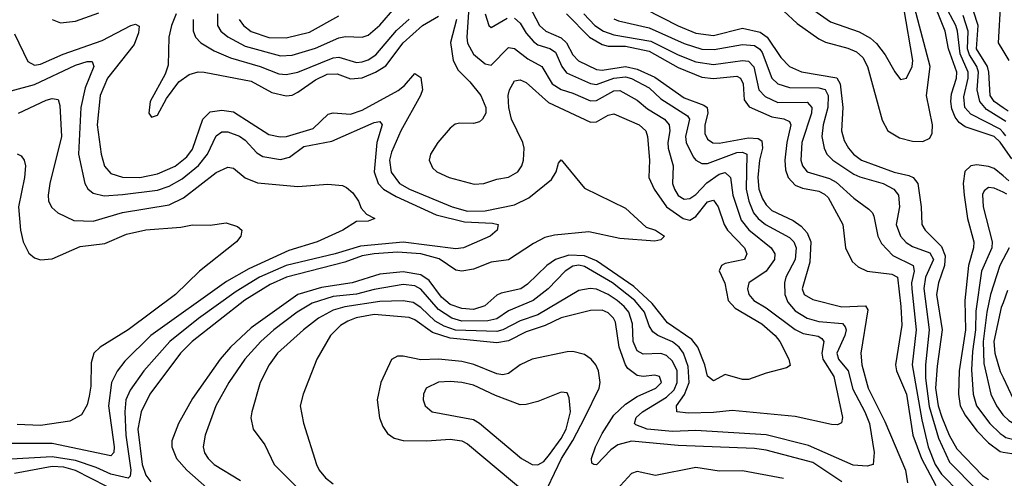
# Model space of a CAD drawing. Header units: inches. Extents: x 884549 to 1028252, y 526810 to 653624.
# Tile 891 of 1056: x 986639 to 990004, y 634902 to 636470. Entities that reach past the tile are written whole.
import ezdxf

# ---------------------------------------------------------------- set-up
doc = ezdxf.new("R2010")
doc.units = ezdxf.units.IN
doc.header["$MEASUREMENT"] = 0
doc.layers.add('A9683', color=7, linetype='Continuous')
doc.layers.add('A9693', color=7, linetype='Continuous')

msp = doc.modelspace()

# ---------------------------------------------------------------- linework, layer by layer
at = {"layer": 'A9683', "color": 5}
for points, elevation in [([(989277.3, 636557.3), (989410, 636462.5), (989508.2, 636428.2), (989546.5, 636406.5), (989567.8, 636387.8), (989597.3, 636350), (989630, 636291.5), (989650, 636265.7), (989670, 636270.3), (989689.9, 636310), (989691.7, 636330), (989661.1, 636510)], 3040), ([(990000, 636036.7), (989990, 636050.9), (989970, 636070.3), (989870, 636103.4), (989850, 636118.1), (989836.3, 636136.3), (989825, 636165), (989821.3, 636190), (989824.3, 636215.7), (989841.2, 636270), (989842, 636290), (989813.4, 636370), (989802.7, 636430), (989753.6, 636553.6)], 2980), ([(988175.8, 636530), (988167.5, 636410), (988169.8, 636389.8), (988190, 636351.9), (988230, 636318.5), (988250, 636314), (988310, 636375.1), (988330, 636371.2), (988376.2, 636336.2), (988423.3, 636310), (988459, 636250), (988490, 636230.6), (988530, 636218.6), (988590, 636192.5), (988610, 636193.8), (988670, 636226.4), (988690, 636227.8), (988750, 636194.5), (988785.3, 636165.3), (988842.6, 636130), (988859.3, 636110), (988861.3, 636090), (988854.2, 636050), (988855.5, 636030), (988872.8, 635970), (988870.6, 635910), (988876.8, 635890), (988890, 635869.1), (988910, 635856), (988930, 635858.8), (988950, 635872.4), (988987.5, 635912.5), (989030, 635941.6), (989050, 635947.5), (989068.4, 635930), (989076.4, 635870), (989104.8, 635784.8), (989131.5, 635751.5), (989207.7, 635690), (989220.5, 635670), (989219, 635650), (989190, 635610.4), (989131.5, 635570), (989126.1, 635550), (989131.2, 635530), (989148.4, 635510), (989190, 635484.8), (989290, 635410.8), (989317.2, 635397.2), (989368.1, 635388.1), (989380.6, 635380.6), (989387.9, 635370), (989380.2, 635330), (989384.2, 635310), (989421.6, 635250), (989451, 635110), (989447.7, 635092.3), (989434.4, 635085.6), (989413.6, 635086.4), (989290, 635113.8), (989074.1, 635134.1), (989010, 635126.9), (988924.6, 635124.6), (988885.3, 635130), (988884.4, 635150), (988910.8, 635189.2), (988927, 635230), (988924, 635284), (988907.4, 635330), (988892.9, 635350), (988870, 635368.3), (988819.9, 635390), (988802.6, 635402.6), (988790, 635423.7), (988774.3, 635470), (988741.9, 635510), (988665.7, 635570), (988570, 635626.6), (988550, 635630.8), (988530, 635626.8), (988503.9, 635610), (988445, 635550), (988393.9, 635510), (988310, 635475.2), (988270, 635447.5), (988239.5, 635440.5), (988150, 635439.6), (988116.1, 635450), (988070, 635479.3), (988010, 635548.4), (987990, 635559.8), (987950, 635564.9), (987850, 635547.9), (987790, 635531.2), (987710, 635523.6), (987639, 635501), (987587.7, 635470), (987507.9, 635410), (987462.7, 635370), (987408.2, 635310), (987353.5, 635230), (987309, 635150), (987272.9, 635050), (987265.5, 635010), (987270.4, 634989.6), (987283, 634970), (987304, 634950), (987394.2, 634894.3)], 2840), ([(988379, 636519), (988415.5, 636450), (988437.6, 636430), (988490, 636407.9), (988508.2, 636390), (988529.7, 636349.7), (988549.3, 636329.3), (988610, 636299.6), (988630, 636297.2), (988710, 636309.5), (988750, 636300), (988810, 636272.7), (988910, 636202.1), (988977.6, 636177.6), (988988.6, 636170), (988990.7, 636150.7), (988981, 636110), (988980.9, 636080.9), (988990, 636061.1), (989008.6, 636048.6), (989030, 636047.6), (989130, 636065.4), (989163.1, 636063.1), (989175.4, 636055.4), (989177.4, 636030), (989167.4, 635990), (989161.5, 635930), (989165.5, 635890), (989177.5, 635857.5), (989190, 635836.8), (989210, 635818), (989282.8, 635782.8), (989310, 635763.9), (989330, 635741.2), (989342.9, 635710), (989339.1, 635640.9), (989313.6, 635550), (989320.3, 635530), (989350, 635513.5), (989448.7, 635488.7), (989530, 635491.9), (989538.4, 635478.4), (989514.1, 635330), (989517.4, 635290), (989538.6, 635210), (989596.4, 635096.4), (989666.7, 634930), (989673.2, 634886.8)], 2880), ([(988717.9, 636537.9), (988890, 636448.2), (988950, 636423.2), (989010, 636415.9), (989110, 636440.6), (989170, 636427.1), (989194.2, 636410), (989240.3, 636340.3), (989270, 636309.3), (989311.5, 636291.5), (989431.5, 636271.5), (989443.1, 636250), (989452.3, 636170), (989447.3, 636090), (989456.5, 636056.5), (989471.6, 636030), (989488.8, 636010), (989515.8, 635990), (989628.4, 635948.4), (989677.5, 635937.5), (989692.7, 635930), (989708.5, 635910), (989720.7, 635830), (989722.9, 635770), (989733.7, 635750), (989790, 635694.2), (989802.2, 635662.2), (989799.9, 635630), (989779.1, 635570), (989772.5, 635530), (989791.6, 635410), (989774.3, 635285.7), (989769.2, 635210), (989778.6, 635150), (989790.9, 635110.9), (989815.3, 635050), (989842.5, 635002.5), (989930, 634911.7), (989950, 634898.3)], 2980), ([(989250, 636499.9), (989296.3, 636456.3), (989370, 636404.1), (989392.8, 636392.8), (989470, 636372.7), (989499.6, 636359.6), (989520.3, 636340.3), (989537.2, 636310), (989586.5, 636126.5), (989606.7, 636090), (989646, 636066), (989690, 636054.1), (989726.3, 636053.7), (989750, 636064.8), (989758.1, 636081.9), (989758.5, 636110), (989738.2, 636210), (989750.7, 636310), (989692.3, 636530)], 3020), ([(990000, 636083.7), (989990, 636095), (989890, 636146.2), (989869.1, 636169.1), (989865.5, 636205.5), (989880.8, 636270), (989881.1, 636290), (989853.2, 636353.2), (989844.6, 636430), (989838.3, 636450), (989800.8, 636520.8)], 2960), ([(990000, 636364.7), (989985, 636390), (989992.6, 636530)], 2880), ([(986750.1, 636470), (986778.6, 636458.6), (986830, 636464.3), (986910, 636492.8)], 2820), ([(987173.3, 636490), (987157.3, 636450), (987148.9, 636410), (987146.2, 636313.8), (987136.6, 636283.4), (987085, 636190), (987080.4, 636150), (987090, 636136.3), (987110, 636143.8), (987140.2, 636199.8), (987183.3, 636256.7), (987217.8, 636282.2), (987248.9, 636291.1), (987270, 636290.6), (987430, 636259.8), (987500.6, 636220.6), (987550, 636209.7), (987570, 636212), (987590, 636221.5), (987650, 636264.5), (987690, 636283.1), (987724.4, 636284.4), (987770, 636267.2), (987810, 636271.1), (987855.1, 636290), (987890, 636312.3), (987950.2, 636390), (988015.6, 636450), (988070, 636482)], 2820), ([(987315, 636490), (987315.1, 636450), (987326.8, 636430), (987350, 636410.9), (987410, 636378.6), (987530, 636346.2), (987570, 636347.9), (987650, 636371.9), (987730, 636408), (987752.5, 636412.5), (987810, 636410.1), (987830, 636417.2), (987870, 636451), (987920.8, 636510)], 2860), ([(988229.7, 636490), (988242.4, 636450), (988250, 636443.2), (988304.7, 636475.3)], 2860), ([(988508.3, 636490), (988586.1, 636410), (988630, 636384.5), (988650, 636379.7), (988710, 636379), (988790, 636361.6), (988890, 636306.8), (988970, 636272.9), (989010, 636268.6), (989090, 636276.6), (989102.7, 636270), (989111.6, 636250), (989115.4, 636195.4), (989131.8, 636171.8), (989210, 636137.2), (989251.3, 636131.3), (989270, 636121.6), (989274.6, 636110), (989261.3, 636050), (989254.2, 635990), (989256.3, 635956.3), (989265.4, 635930), (989290, 635904.5), (989314, 635894), (989370, 635883.2), (989390, 635873.6), (989401.7, 635861.7), (989452, 635770), (989461.9, 635690), (989483.8, 635643.8), (989504.6, 635624.6), (989535.6, 635610), (989619.6, 635599.6), (989639, 635590), (989651.2, 635490), (989653.8, 635426.2), (989632.1, 635290), (989636, 635270), (989670.3, 635190.3), (989691.8, 635050), (989721.6, 634970), (989770, 634878.2)], 2920), ([(988566.6, 636490), (988605, 636450), (988634.1, 636430), (988670, 636418.2), (988795.7, 636395.7), (988890, 636349.6), (988950, 636326.1), (989010, 636316.9), (989110, 636330.3), (989130, 636327.4), (989148.7, 636308.7), (989165.6, 636230), (989186.6, 636206.6), (989230, 636187), (989330, 636187.4), (989346, 636170), (989345.8, 636150), (989312.1, 636050), (989308.8, 635990), (989314, 635970), (989330, 635949.7), (989407.3, 635927.3), (989430, 635914.4), (989490, 635859.3), (989541.7, 635821.7), (989553.5, 635810), (989558, 635798), (989571.8, 635730), (989584.3, 635704.3), (989623.7, 635663.7), (989693.1, 635630), (989695.7, 635610), (989687.5, 635570), (989688.3, 635550), (989702.7, 635410), (989689, 635290), (989722.2, 635102.2), (989744.4, 635010), (989768.5, 634950), (989790, 634916.1), (989852.8, 634852.8)], 2940), ([(990000, 636168.6), (989969.5, 636189.5), (989956.4, 636210), (989951.6, 636290), (989946.3, 636310), (989909.7, 636370), (989914.4, 636450), (989899.2, 636499.2)], 2920), ([(986621.4, 636421.4), (986666.4, 636326.4), (986690, 636314), (986710, 636318.1), (986787.8, 636352.2), (986921.2, 636398.8), (987018.8, 636450), (987034.3, 636454.3), (987047, 636447), (987045.1, 636425.1), (987030, 636384.3), (986939.5, 636270), (986913.5, 636210), (986904.3, 636110), (986917, 636010), (986928.7, 635968.7), (986950, 635944.2), (986990, 635931), (987050.1, 635930.1), (987110, 635942.9), (987170.5, 635969.5), (987210, 636000.4), (987230, 636026.6), (987265, 636130), (987290, 636154.7), (987330, 636161), (987370, 636154.5), (987490, 636077.6), (987529.1, 636069.1), (987550.5, 636070.5), (987641.9, 636098.1), (987693.6, 636146.4), (987710, 636150.8), (987770, 636146.3), (987810, 636160.4), (987932.1, 636227.9), (987954.7, 636245.3), (987990, 636286.3), (988010, 636272), (988015.8, 636230), (988009, 636210), (987941.2, 636090), (987910, 636017.4), (987903.3, 635990), (987908.1, 635948.1), (987937.5, 635910), (987971.8, 635890), (988116.8, 635830), (988170, 635815.1), (988230, 635816.9), (988330, 635836.4), (988379.5, 635860.5), (988456.7, 635923.2), (988472.2, 635950), (988480.6, 635979.4), (988490, 635991.1), (988570, 635893.4), (988710, 635825.3), (988780.2, 635760.2), (988811.8, 635750), (988843.1, 635730), (988830, 635717.7), (988810, 635713.3), (988690, 635721.6), (988584.4, 635744.4), (988466.4, 635733.6), (988434.4, 635725.6), (988394.8, 635705.2), (988310, 635648.5), (988250, 635641.3), (988190, 635617.6), (988150, 635610.6), (988130, 635613.3), (988072.3, 635652.3), (988010, 635669.5), (987930, 635675), (987850, 635669.2), (987810, 635662.7), (987750, 635641.3), (987550.6, 635589.4), (987495.6, 635564.4), (987408.6, 635511.4), (987228.9, 635370), (987188.4, 635330), (987083.4, 635190), (987053.7, 635130), (987043.3, 635070), (987057.7, 634950), (987070, 634912.9), (987087.4, 634890)], 2780), ([(988131.5, 636470), (988111.3, 636391.3), (988120.2, 636330), (988137.2, 636297.2), (988177.3, 636257.3), (988215.3, 636210), (988232.4, 636170), (988231.8, 636150), (988220.8, 636130), (988210, 636120.7), (988190, 636115.4), (988143.5, 636116.5), (988127.8, 636112.2), (988110, 636099), (988068.3, 636050), (988043.4, 636010), (988038.9, 635990), (988050, 635963.9), (988065, 635950), (988106.4, 635930), (988192, 635908), (988225.1, 635910), (988270, 635925.1), (988310, 635931.7), (988341.9, 635950), (988354.9, 635970), (988361.2, 635990), (988363.4, 636030), (988358.7, 636050), (988320.3, 636130), (988311.1, 636170), (988308.5, 636210), (988313.5, 636230), (988330, 636260.5), (988350, 636263.6), (988370, 636254.5), (988446.5, 636186.5), (988590, 636118.9), (988610, 636120.1), (988650, 636143.8), (988670, 636147.9), (988756.8, 636110), (988779.6, 636090), (988784.3, 636070), (988791.6, 635990), (988789.4, 635930), (988807.5, 635890), (988850, 635830.5), (988906.6, 635790), (988930, 635784.9), (988950, 635797.2), (988990, 635847.2), (989010, 635852.3), (989026.3, 635830), (989046.5, 635770), (989058.6, 635750), (989116.6, 635690), (989124.3, 635670), (989115.8, 635650), (989050, 635636.9), (989037.4, 635630), (989030, 635611.6), (989049.4, 635569.4), (989060.3, 635510), (989084.2, 635484.2), (989175.5, 635430), (989220.6, 635390), (989237.6, 635370), (989267.6, 635310), (989272.2, 635287.8), (989259.9, 635280.1), (989190, 635261.6), (989130, 635239.5), (989110, 635240.5), (989050, 635256.5), (989010, 635235.1), (988990, 635251.6), (988981, 635290), (988957.3, 635350), (988936.2, 635376.2), (988853.6, 635433.6), (988800.2, 635500.2), (988737.5, 635557.5), (988610, 635645.4), (988570, 635662.1), (988515.5, 635664.5), (988470.1, 635650), (988440.7, 635630), (988374.4, 635565.6), (988351.9, 635550), (988284.7, 635535.3), (988270, 635528.4), (988228.4, 635491.6), (988190, 635479.3), (988150, 635482.3), (988110, 635496.8), (988081.1, 635521.1), (988038.8, 635578.8), (988010, 635597.7), (987950, 635607.4), (987870, 635600), (987775.4, 635570), (987670, 635554.6), (987589.2, 635530), (987430, 635416.2), (987359.9, 635350), (987324.4, 635310), (987230, 635175.4), (987182.1, 635090), (987158.7, 635030), (987158.7, 635010), (987175.3, 634970), (987210.1, 634930), (987278.7, 634870)], 2820), ([(987231.5, 636470), (987231.5, 636431.5), (987239.8, 636410), (987257.6, 636390), (987303.3, 636363.3), (987359, 636339), (987460.6, 636310), (987524.9, 636284.8), (987550, 636282.1), (987590, 636290.4), (987710, 636338.9), (987730, 636341.9), (987790, 636323.6), (987810, 636325.4), (987830, 636332.4), (987856.7, 636350), (987927.2, 636432.8), (987970, 636471.1)], 2840), ([(987389.3, 636470), (987403.4, 636450), (987430, 636429.1), (987490, 636409.2), (987550, 636407.2), (987630, 636427.4), (987730, 636483.2)], 2880), ([(988330, 636474.8), (988350, 636457.3), (988370, 636423.9), (988394.9, 636394.9), (988410, 636383.9), (988450.9, 636370.9), (988470, 636359.2), (988491.4, 636310), (988507.9, 636287.9), (988590, 636251.8), (988610, 636248.5), (988670, 636269.7), (988710, 636274.2), (988730, 636268.8), (988790, 636237.1), (988830, 636198.8), (988921, 636141), (988928.2, 636130), (988915.1, 636070), (988917.2, 636050), (988941.2, 636001.2), (988950.1, 635990.1), (988970, 635977.6), (988990, 635977.8), (989090, 636015.6), (989110, 636017.3), (989124, 636010), (989121.9, 635890), (989131.2, 635850), (989147.4, 635810), (989162.8, 635790), (989188.3, 635770), (989270, 635725.6), (989284.4, 635710), (989292.6, 635690), (989290, 635650), (989257.5, 635590), (989252.9, 635570), (989254.6, 635530), (989263.9, 635503.9), (989290, 635474.7), (989330.2, 635450), (989370, 635437.9), (989451.2, 635431.2), (989460.4, 635420.4), (989463.7, 635410), (989458.7, 635390), (989431.4, 635330), (989437.7, 635310), (989470.8, 635270), (989486.4, 635206.4), (989527.9, 635130), (989543.6, 635090), (989559.7, 634990), (989556.2, 634950), (989535.8, 634944.2), (989487.3, 634947.3), (989334.9, 635014.9), (989190, 635050.5), (988950, 635065.6), (988870, 635062.6), (988783.6, 635070), (988745.4, 635085.4), (988740.3, 635090), (988746.5, 635110), (988767.2, 635130), (988850, 635179.7), (988875.4, 635204.6), (988886.7, 635230), (988885.6, 635270), (988870, 635302.6), (988850, 635321.5), (988830, 635328.4), (988770, 635326.2), (988750, 635338.5), (988736.1, 635370), (988733.3, 635430), (988721, 635470), (988705.3, 635490), (988680.9, 635510), (988650, 635530.5), (988610, 635548.3), (988588.7, 635551.3), (988550, 635544.7), (988410, 635461), (988350, 635440.2), (988290.6, 635409.4), (988270, 635404.1), (988128.7, 635408.7), (988090, 635422.1), (988058.8, 635438.8), (988010, 635485.9), (987983.6, 635503.6), (987950, 635509.1), (987870, 635506.7), (987750, 635488.6), (987710, 635477.4), (987660.6, 635450), (987609.1, 635410), (987520.1, 635330), (987491.9, 635290), (987461.4, 635230), (987432.4, 635130), (987429.4, 635109.4), (987436.5, 635070), (987476.9, 635016.9), (987508.6, 634950), (987627.9, 634830)], 2860), ([(988670, 636472.2), (988685.5, 636465.5), (988790, 636441.3), (988910, 636388.1), (988970, 636369.1), (989012.7, 636367.3), (989110, 636384.3), (989150, 636380.9), (989168.8, 636368.8), (989177.1, 636357.1), (989209.7, 636270), (989230, 636250.1), (989270, 636238.2), (989370, 636237.3), (989391.6, 636231.6), (989402.5, 636210), (989401.5, 636170), (989385.2, 636110), (989380.3, 636070), (989388.1, 636030), (989398.1, 636010), (989418.7, 635990), (989490, 635942.2), (989510, 635932.4), (989590, 635909.3), (989626.4, 635890), (989642.6, 635870), (989646.2, 635830), (989634.8, 635770), (989649.3, 635730), (989668.4, 635708.4), (989690, 635694), (989750, 635673.1), (989761.9, 635650), (989734.9, 635590), (989729.1, 635550.9), (989748, 635410), (989735.5, 635290), (989735.2, 635244.8), (989747.7, 635147.7), (989779.8, 635039.8), (989817.5, 634957.5), (989910, 634862.8)], 2960), ([(990000, 636127.8), (989942.9, 636162.9), (989920.8, 636190), (989912, 636230), (989916, 636290), (989910.1, 636310), (989885.3, 636350), (989879, 636370), (989881.3, 636430), (989863.6, 636483.6)], 2940), ([(986610, 636226.4), (986690, 636247.7), (986830, 636314.7), (986870, 636327.3), (986887.2, 636327.2), (986892.9, 636310), (986862.9, 636237.2), (986847.5, 636170), (986839.7, 636010), (986861.9, 635910), (986871.7, 635891.7), (986890, 635877.2), (986928.2, 635868.2), (986990, 635872.1), (987110, 635887.5), (987150, 635901.2), (987194.3, 635925.7), (987250, 635970.8), (987280.7, 636010), (987310, 636072.2), (987330, 636086.1), (987350, 636086.3), (987390, 636071.8), (987410, 636057.5), (987450, 636014.3), (987470, 636002.4), (987530, 635991.7), (987560.7, 635999.3), (987610, 636036.4), (987705.4, 636054.6), (987850, 636118), (987870, 636121.8), (987877.9, 636110), (987860.1, 636050), (987850.6, 635950), (987864.2, 635910), (987882.9, 635890), (987925.3, 635865.3), (988062.2, 635802.2), (988159.2, 635779.2), (988254.7, 635774.7), (988274, 635770), (988271.5, 635750), (988247.3, 635730), (988155.5, 635690), (988130, 635686.6), (987950, 635709.6), (987803.8, 635696.2), (987717.6, 635670), (987550, 635629.8), (987458.4, 635590), (987379.1, 635541), (987250, 635448.1), (987152, 635370), (987063.6, 635270), (987016.5, 635203.5), (987002.1, 635170), (986998.3, 635130), (987001.4, 635050), (987019.4, 634930), (987016.6, 634910), (987010, 634903.2), (986950, 634916.3), (986899.8, 634939.8), (986830, 634963.4), (986750, 634975.2), (986610, 634967.6)], 2760), ([(986634.7, 636150), (986730, 636195.1), (986750, 636200.7), (986770, 636196.5), (986776.3, 636176.3), (986781.8, 636070), (986741.6, 635910), (986736.1, 635870), (986738, 635850), (986748.3, 635828.3), (986768.9, 635810), (986823.6, 635783.6), (986890, 635781), (986990, 635810.7), (987150, 635837.3), (987199.2, 635860.8), (987310, 635947.5), (987350, 635965.5), (987370, 635962.7), (987410, 635929.4), (987451.9, 635911.9), (987590, 635899.4), (987691.9, 635908.1), (987742.5, 635902.5), (987756.4, 635896.4), (987777.6, 635877.6), (987796.6, 635850), (987806, 635826), (987824.6, 635804.6), (987852.4, 635790), (987830, 635781.6), (987790, 635779.7), (987743.1, 635750), (987655.3, 635710), (987559.1, 635680.9), (987422.3, 635617.7), (987345.5, 635574.5), (987086.8, 635390), (986997.9, 635302.1), (986972, 635268), (986953.3, 635230), (986942.7, 635150), (986961.9, 635010), (986960.8, 634990), (986950, 634979.2), (986750, 635020.8), (986590, 635021.3)], 2740), ([(986630, 636011), (986644, 636004), (986654.8, 635990), (986658.4, 635970), (986655, 635930), (986635.3, 635830), (986642.2, 635750), (986650.9, 635710.9), (986670, 635671.4), (986690, 635655.6), (986710, 635648.8), (986750, 635652.5), (986845.8, 635694.2), (986930, 635704.8), (987003.9, 635736.1), (987070, 635751.7), (987190, 635761), (987230, 635768.3), (987290, 635766.9), (987344.4, 635775.6), (987383.2, 635763.2), (987398, 635750), (987395, 635730), (987379.8, 635710), (987253.8, 635610), (987171, 635530), (987010, 635409.9), (986913.7, 635350), (986892.2, 635330), (986883.4, 635296.6), (986882.4, 635217.6), (986876.9, 635183.1), (986870, 635153.6), (986850, 635119.7), (986810, 635097.2), (986710, 635082.9), (986630, 635085.9)], 2720), ([(990000, 635935.6), (989970, 635960.9), (989950, 635967.5), (989910, 635973.3), (989890, 635970.4), (989869.7, 635950.3), (989863.4, 635910), (989866.6, 635870), (989878.8, 635790), (989900.7, 635710), (989899.5, 635690), (989882.3, 635630), (989868.9, 635510), (989871.9, 635410), (989849.6, 635269.6), (989847.3, 635190), (989853.7, 635150), (989870, 635117.9), (989910, 635064.5), (989950, 635023.1), (989990, 634994.1), (990000, 634992.2)], 3020), ([(990000, 635879.7), (989970, 635893.9), (989950, 635896.7), (989935.6, 635884.4), (989930, 635872), (989931.9, 635830), (989962.6, 635710), (989961.4, 635690), (989926.2, 635610), (989907, 635473), (989905.7, 635410), (989895.2, 635335.2), (989892.6, 635272.6), (989897.7, 635190), (989909.1, 635150), (989954.4, 635090), (989990, 635055.1), (990000, 635048.4)], 3040), ([(990000, 635651.2), (989988.5, 635630), (989956.9, 635530), (989944.5, 635470), (989932.1, 635370), (989934.5, 635294.5), (989957.9, 635190), (989977.4, 635150), (989999.2, 635119.2), (990000, 635118.5)], 3060), ([(989449, 634890), (989350, 634956.5), (989190, 634998.6), (989150, 635004.2), (988890, 635014.6), (988730, 635029.6), (988683.7, 635016.4), (988660, 635000), (988610, 634947.9), (988600.9, 634950), (988594.6, 634954.6), (988593.9, 634970), (988607.5, 635010), (988630, 635055.1), (988670, 635118), (988710, 635155.7), (988750, 635181.9), (988813, 635210), (988832.5, 635230), (988826.3, 635250), (988810, 635255), (988770, 635250.3), (988750, 635253.7), (988718, 635278), (988709.2, 635290), (988688.1, 635350), (988675.5, 635435.5), (988668.4, 635450), (988650, 635467.6), (988630, 635476.6), (988590, 635476.3), (988490, 635450.9), (988435.1, 635424.9), (988370, 635403.4), (988310, 635372.3), (988270, 635364.9), (988110, 635381.1), (988050, 635400.2), (987990, 635443.5), (987970, 635452.3), (987850, 635461.9), (987789.1, 635450.9), (987760.1, 635439.9), (987735.1, 635424.9), (987701.4, 635390), (987654.8, 635310), (987607.6, 635190), (987597.8, 635150), (987609, 635091), (987653.6, 634950), (987662.8, 634930), (987683.7, 634903.7), (987710, 634883.9)], 2880), ([(990000, 635502.2), (989994, 635486), (989968.1, 635370), (989972, 635330), (989990, 635267.8), (990000, 635246.7)], 3080), ([(988442.7, 634870), (988490.6, 634970), (988530, 635031.8), (988570.8, 635110), (988619.9, 635210), (988623.5, 635230), (988617.4, 635270), (988608.3, 635290), (988592, 635310), (988570, 635325.5), (988530, 635335.4), (988510, 635334.8), (988390, 635309.2), (988350.1, 635290), (988310, 635260.6), (988290, 635256), (988270, 635259.9), (988191.6, 635291.6), (988150, 635301.8), (988070, 635309.4), (988010, 635306.7), (987950, 635319.5), (987930, 635319.4), (987910, 635308), (987872.9, 635230), (987861.1, 635170), (987868.6, 635108.6), (987879.6, 635079.6), (987895.7, 635055.7), (987919.3, 635039.3), (987950, 635031.7), (988030.1, 635030.1), (988110, 635035.7), (988150, 635030.5), (988170, 635020.1), (988372.8, 634850)], 2920), ([(986990, 634846.5), (986830, 634929.1), (986790, 634940.1), (986750, 634942.6), (986621, 634919)], 2780), ([(989250, 634901.5), (989110, 634928.1), (989030, 634926.3), (988950, 634938.7), (988811.7, 634911.7), (988750, 634926.1), (988730, 634919.3), (988667.2, 634850)], 2920)]:
    msp.add_lwpolyline(points, dxfattribs=dict(at, elevation=elevation))
at = {"layer": 'A9683', "color": 5, "elevation": 2940}
msp.add_lwpolyline([(988110, 635233.7), (988070, 635230.5), (988028, 635210), (988018.6, 635190), (988017.6, 635170), (988024.4, 635150), (988048.7, 635130), (988190, 635103.4), (988210.8, 635090.8), (988354.4, 634970), (988390, 634949.2), (988410, 634947.8), (988430, 634960.1), (988450, 634983.9), (988490, 635038.4), (988507.3, 635070), (988521.3, 635130), (988516.9, 635176.9), (988510, 635194), (988490, 635196.9), (988410, 635164.5), (988370, 635154.2), (988350, 635153.8), (988264.9, 635184.9), (988190, 635220.1), (988150, 635229.3)], close=True, dxfattribs=at)
at = {"layer": 'A9693', "color": 5}
for points, elevation in [([(990020.6, 636330), (990000, 636364.7)], 2880), ([(990017, 636157), (990000, 636168.6)], 2920), ([(990010, 636121.6), (990000, 636127.8)], 2940), ([(990010, 636072.3), (990000, 636083.7)], 2960), ([(990030, 635994.2), (990000, 636036.7)], 2980), ([(990019.3, 635919.3), (990000, 635935.6)], 3020), ([(990013.4, 635873.4), (990000, 635879.7)], 3040), ([(990021.1, 635690), (990000, 635651.2)], 3060), ([(990015.7, 635544.3), (990000, 635502.2)], 3080), ([(990000, 635246.7), (990034.3, 635174.3), (990063.4, 635143.4), (990103.2, 635123.2), (990136.5, 635116.5), (990251.6, 635111.6), (990283.6, 635103.6), (990310, 635087.4), (990330.5, 635050.5), (990334.9, 635030), (990331.2, 634891.2)], 3080), ([(990000, 635118.5), (990019.8, 635099.8), (990045.2, 635085.2), (990094.2, 635074.2), (990190, 635077.4), (990230, 635073.2), (990250, 635065.5), (990265.8, 635050), (990288.2, 634970), (990285.9, 634930), (990272.7, 634870)], 3060), ([(990000, 635048.4), (990010, 635041.8), (990051.2, 635031.2), (990190, 635034.9), (990210, 635028.6), (990228.8, 635008.8), (990243.1, 634970), (990244.2, 634950), (990223.1, 634870)], 3040), ([(990000, 634992.2), (990030, 634986.6), (990110, 634993), (990150, 634990.1), (990170, 634983.1), (990187.7, 634967.7), (990193.8, 634950), (990179.2, 634870)], 3020)]:
    msp.add_lwpolyline(points, dxfattribs=dict(at, elevation=elevation))

doc.saveas('drawing.dxf')
